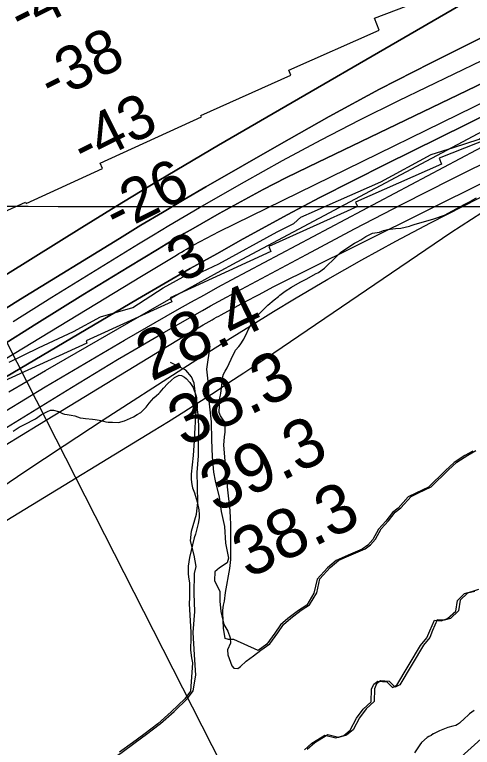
# Model space of a CAD drawing. Extents: x 3245246 to 3283090, y 806824 to 832173.
# Drawn here: x 3258154 to 3258778, y 817530 to 818531 of the extents above; entities that cross this region are included whole.
import ezdxf

# ---------------------------------------------------------------- set-up
doc = ezdxf.new("R2010")
doc.units = 0
for name, color, linetype in [('V-GRID-MAJR', 7, 'Continuous'), ('V-LEVE-TOET', 7, 'Continuous'), ('V-RIVR-EDGE', 7, 'Continuous'), ('V-RIVR-RANG', 7, 'Continuous'), ('V-RRAP-RVMT', 7, 'Continuous'), ('V-SITE-VEGE', 7, 'Continuous'), ('V-TOPO-DPTH', 7, 'Continuous'), ('V-TOPO-MAJR', 7, 'Continuous'), ('V-TOPO-MINR', 7, 'Continuous'), ('V-TOPO-SHOR', 7, 'Continuous'), ('V-TOPO-WATR', 7, 'Continuous')]:
    doc.layers.add(name, color=color, linetype=linetype)

msp = doc.modelspace()

# ---------------------------------------------------------------- linework, layer by layer
at = {"layer": 'V-GRID-MAJR'}
msp.add_spline([(3249418.2, 818275.5), (3254654, 818271.3), (3259889.9, 818267.9), (3265125.8, 818265.2), (3270361.6, 818263.3), (3275597.5, 818262.2), (3280833.3, 818261.8)], degree=3, dxfattribs=at)
at = {"layer": 'V-LEVE-TOET'}
msp.add_lwpolyline([(3259159.1, 818169.1), (3259156.8, 818209.9), (3259153.5, 818246.1), (3259151.3, 818273.4), (3259136.1, 818292.1), (3259116.8, 818298.4), (3259097.2, 818294.9), (3259085.8, 818285.1), (3259076.9, 818272.7), (3259061.3, 818239.8), (3259055.3, 818224.7), (3259050.4, 818202.7), (3259050.9, 818174.4), (3259059.4, 818077.9), (3259074.5, 817936), (3259088.2, 817890.4), (3259094.6, 817866.9), (3259100.8, 817840.9), (3259099.8, 817821.5), (3259095.4, 817809.1), (3259067, 817783.8), (3258895.2, 817636.2), (3258721.8, 817479.5)], dxfattribs=at)
at = {"layer": 'V-RIVR-EDGE'}
msp.add_lwpolyline([(3258146.2, 818056.1), (3258185.9, 818075.6), (3258233.7, 818098.1), (3258270.7, 818118), (3258315.1, 818130.5), (3258356.4, 818157.8), (3258383.4, 818172.5), (3258409.1, 818179.4), (3258432.2, 818190.2), (3258511.8, 818234.3), (3258534.5, 818245.6), (3258544, 818254.2), (3258562.7, 818262.4), (3258580.2, 818270.2), (3258653.3, 818302.2), (3258722, 818339.9), (3258752.5, 818349.3), (3258787.7, 818360.6), (3258817.3, 818381.3), (3258842.1, 818396.9), (3258854.7, 818396.9), (3258879.6, 818415.5), (3258900, 818432)], dxfattribs=at)
at = {"layer": 'V-RIVR-RANG'}
msp.add_line((3258508.5, 817364.3), (3257973.5, 818416.1), dxfattribs=at)
at = {"layer": 'V-RRAP-RVMT'}
for p, q in [((3258644.6, 818525.8), (3258768, 818574)), ((3258644.6, 818525.8), (3258768, 818574)), ((3258651.1, 818509.4), (3258644.6, 818525.8)), ((3258651.1, 818509.4), (3258644.6, 818525.8)), ((3258527.7, 818454.7), (3258651.1, 818509.4)), ((3258527.7, 818454.7), (3258651.1, 818509.4)), ((3258407.7, 818392.8), (3258530.6, 818448.2)), ((3258407.7, 818392.8), (3258530.6, 818448.2)), ((3258530.6, 818448.2), (3258527.7, 818454.7)), ((3258530.6, 818448.2), (3258527.7, 818454.7)), ((3258270.2, 818327.9), (3258408.4, 818391.1)), ((3258270.2, 818327.9), (3258408.4, 818391.1)), ((3258408.4, 818391.1), (3258407.7, 818392.8)), ((3258408.4, 818391.1), (3258407.7, 818392.8)), ((3258845.6, 818379.5), (3258732.8, 818334.8)), ((3258845.6, 818379.5), (3258732.8, 818334.8)), ((3258273.5, 818320.6), (3258270.2, 818327.9)), ((3258273.5, 818320.6), (3258270.2, 818327.9)), ((3258732.8, 818334.8), (3258736.3, 818326.5)), ((3258732.8, 818334.8), (3258736.3, 818326.5)), ((3258169.1, 818272.8), (3258273.5, 818320.6)), ((3258169.1, 818272.8), (3258273.5, 818320.6)), ((3258736.3, 818326.5), (3258618.8, 818274.5)), ((3258736.3, 818326.5), (3258618.8, 818274.5)), ((3258040.2, 818216.2), (3258168.3, 818274.6)), ((3258040.2, 818216.2), (3258168.3, 818274.6)), ((3258168.3, 818274.6), (3258169.1, 818272.8)), ((3258168.3, 818274.6), (3258169.1, 818272.8)), ((3258621.4, 818268.6), (3258500.3, 818213.9)), ((3258621.4, 818268.6), (3258500.3, 818213.9)), ((3258618.8, 818274.5), (3258621.4, 818268.6)), ((3258618.8, 818274.5), (3258621.4, 818268.6)), ((3258500.3, 818213.9), (3258503.4, 818207)), ((3258500.3, 818213.9), (3258503.4, 818207)), ((3258503.4, 818207), (3258365.8, 818143.9)), ((3258503.4, 818207), (3258365.8, 818143.9)), ((3258368.1, 818138.6), (3258251, 818085.2)), ((3258368.1, 818138.6), (3258251, 818085.2)), ((3258365.8, 818143.9), (3258368.1, 818138.6)), ((3258365.8, 818143.9), (3258368.1, 818138.6)), ((3258252.3, 818082.1), (3258133.4, 818027.9)), ((3258252.3, 818082.1), (3258133.4, 818027.9)), ((3258251, 818085.2), (3258252.3, 818082.1)), ((3258251, 818085.2), (3258252.3, 818082.1))]:
    msp.add_line(p, q, dxfattribs=at)
at = {"layer": 'V-SITE-VEGE'}
for points in [[(3258494, 818128.7), (3258499, 818133.9), (3258507.8, 818141.3), (3258513.5, 818145.9), (3258515.7, 818147.4), (3258523, 818153), (3258531.4, 818158.4), (3258543.2, 818165.5), (3258552.2, 818169.9), (3258564.2, 818176.6), (3258568.3, 818178.7), (3258576.6, 818184.6), (3258592.2, 818200.1), (3258598.7, 818206.1), (3258617.4, 818218.4), (3258621.1, 818220.3), (3258626, 818223.3), (3258632.7, 818227.8), (3258642.1, 818232.1), (3258651.5, 818233.8), (3258654.6, 818235.1), (3258657.2, 818235.9), (3258662.5, 818237.2), (3258673.2, 818238.8), (3258680.8, 818239.3), (3258692.6, 818242), (3258694.7, 818242.9), (3258699, 818244), (3258725.7, 818251.7), (3258740.4, 818256.9), (3258768, 818271.8), (3258775.3, 818275.4), (3258777.9, 818277.3), (3258783.7, 818280.4)], [(3258779.1, 817934.7), (3258768.1, 817928.7), (3258753.4, 817919.1), (3258741.4, 817908.1), (3258718.3, 817885.4), (3258701, 817877.3), (3258690.8, 817872.2), (3258676.8, 817856.5), (3258669.3, 817850.7), (3258660, 817838.9), (3258650, 817827.9), (3258642.4, 817813.6), (3258635.5, 817806), (3258628, 817800.6), (3258608.8, 817792.3), (3258592.3, 817785), (3258580.5, 817775.2), (3258566.3, 817759.5), (3258562, 817740.6), (3258552.4, 817724), (3258541, 817716.7), (3258526.5, 817705.9), (3258516.6, 817697.4), (3258508.7, 817686), (3258497.8, 817670.9), (3258485.8, 817662.2), (3258452.5, 817677.3), (3258449, 817677.2), (3258445.5, 817677.4), (3258440.8, 817678.8), (3258438.4, 817692.7), (3258437.7, 817713.6), (3258437.9, 817717.3), (3258438.6, 817723.9), (3258439.8, 817729.4), (3258441.5, 817741.6), (3258447.3, 817774.4), (3258448.6, 817786.5), (3258448.7, 817802.1), (3258448.7, 817812.6), (3258448.5, 817832.3), (3258448.7, 817835.8), (3258448.4, 817842.9), (3258447.6, 817853.4), (3258444.2, 817885.9), (3258443.7, 817893.7), (3258443, 817902.1), (3258440.9, 817921.4), (3258439.1, 817942.7), (3258440.2, 817954.2), (3258440.9, 817960.3), (3258440.8, 817972), (3258440.5, 817974.5), (3258438, 817977.5), (3258434.5, 817982.8), (3258432.6, 817987.1), (3258433.8, 818007.4), (3258434.6, 818011.1), (3258434.8, 818013.8), (3258436.3, 818024.1), (3258437.4, 818034.7), (3258438.8, 818039.5), (3258440.8, 818043.8), (3258443.4, 818048.5), (3258449, 818060.3), (3258455.2, 818072.5), (3258459.5, 818077.4), (3258461.3, 818079.9), (3258466.3, 818087.6), (3258475.7, 818107.6), (3258478.2, 818111.5), (3258481, 818115.6), (3258483, 818118.3), (3258486.3, 818121.2), (3258491.9, 818126.8), (3258494, 818128.7)], [(3258325.6, 817987.1), (3258329.2, 817990.3), (3258332.9, 817994.4), (3258337.3, 818000.2), (3258343.6, 818007.2), (3258347.4, 818010.6), (3258350.3, 818013.3), (3258352.1, 818015.1), (3258356.6, 818020.5), (3258362.2, 818026.5), (3258367.5, 818031.5), (3258371.6, 818035.2), (3258378.3, 818038.2), (3258381.2, 818038), (3258385.3, 818035.6), (3258387.8, 818033.6), (3258392.6, 818028.3), (3258397.4, 818021.4), (3258401.2, 818009.5), (3258401.6, 818007.3), (3258401.9, 818000.7), (3258401.5, 817998.2), (3258400.8, 817990.2), (3258400.3, 817982.4), (3258399.1, 817958.6), (3258399.1, 817955.6), (3258397.2, 817928.5), (3258394.6, 817903.2), (3258394.3, 817895.6), (3258395.4, 817888.9), (3258396.4, 817884.4), (3258399, 817877.4), (3258402.6, 817865.2), (3258404.8, 817854.5), (3258405.5, 817847.8), (3258405.3, 817843.3), (3258404, 817835.5), (3258400.4, 817821.1), (3258398.8, 817816.1), (3258392, 817789.4), (3258390.3, 817777.3), (3258390.4, 817767), (3258391, 817762.9), (3258392.2, 817754.1), (3258392.2, 817753.2)], [(3258151.6, 817961.8), (3258159.9, 817967.2), (3258167, 817970.8), (3258181.9, 817978.8), (3258190.1, 817984.4), (3258198.4, 817988.6), (3258202.7, 817990.3), (3258206.6, 817990.5), (3258213.2, 817988.5), (3258218.7, 817986.1), (3258221.6, 817985.2), (3258225.1, 817984.4), (3258230.7, 817983.8), (3258235.6, 817982.6), (3258243, 817980.1), (3258247.1, 817979.5), (3258250.4, 817979.3), (3258259.8, 817978.4), (3258263.3, 817977.6), (3258268.7, 817976.9), (3258271.3, 817976.3), (3258274.8, 817975.3), (3258278.1, 817974.5), (3258281.2, 817974.1), (3258287.2, 817974.2), (3258295.4, 817973.7), (3258303.7, 817975.8), (3258315.6, 817981.5), (3258320.7, 817984.4), (3258325.6, 817987.1)], [(3258392.2, 817753.2), (3258392.3, 817742.2), (3258392, 817734.4), (3258391.9, 817725.8), (3258393.9, 817687.3), (3258394.1, 817675.4), (3258393.7, 817667.4), (3258393.8, 817662.5), (3258394.9, 817652), (3258396.5, 817645.3), (3258393.5, 817606.8), (3258385.7, 817596.3), (3258367.4, 817578.2), (3258348.9, 817562.2), (3258329.8, 817547.5), (3258314.2, 817536.2), (3258296.5, 817523.1)], [(3258549.1, 817526.5), (3258559.4, 817535.7), (3258577.1, 817546.5), (3258591.9, 817542.8), (3258602.8, 817546.2), (3258611.5, 817553.3), (3258620.3, 817569.8), (3258629.4, 817582.2), (3258640.2, 817592), (3258640.6, 817609.6), (3258643.6, 817616.4), (3258649.1, 817620.3), (3258661.4, 817619.5), (3258669.1, 817611.6), (3258675.2, 817614.7), (3258707.6, 817669), (3258716.3, 817679.5), (3258720.1, 817689), (3258726.5, 817703.7), (3258735.7, 817702.9), (3258744.5, 817705.7), (3258755.7, 817715.9), (3258758, 817730.7), (3258767.7, 817740), (3258777.7, 817742.6), (3258786.9, 817745.8)], [(3258780.9, 817580.1), (3258774.5, 817575.5), (3258772.3, 817573.4), (3258768, 817569.9), (3258760.7, 817562.8), (3258758.1, 817561), (3258755.7, 817559.9), (3258751.8, 817559), (3258744.6, 817556.9), (3258733.6, 817552.3), (3258725.1, 817548.3), (3258725, 817548.3), (3258722, 817546), (3258718.7, 817544.7), (3258716.7, 817543.3), (3258709, 817536.6), (3258706.5, 817533.5), (3258699.1, 817522.2)]]:
    msp.add_lwpolyline(points, dxfattribs=at)
at = {"layer": 'V-TOPO-DPTH'}
for points in [[(3257901.8, 818026.2), (3258245.2, 818240), (3258291.6, 818268.6), (3258338.2, 818296.9), (3258385, 818324.7), (3258432, 818352.3), (3258768.2, 818547.4)], [(3258768.2, 818547.4), (3258432, 818352.3), (3258385, 818324.7), (3258338.2, 818296.9), (3258291.6, 818268.6), (3258245.2, 818240), (3257901.8, 818026.2)], [(3258109.9, 818109.7), (3258161.4, 818141.9), (3258296.7, 818225.2), (3258326, 818243), (3258355.4, 818260.7), (3258385, 818278.2), (3258414.6, 818295.4), (3258514.8, 818353.1), (3258583, 818391.4), (3258651.7, 818428.8), (3258721.2, 818464.7), (3258791.2, 818499.7), (3258829.6, 818518.4), (3258881, 818542.8)], [(3258881, 818542.8), (3258829.6, 818518.4), (3258791.2, 818499.7), (3258721.2, 818464.7), (3258651.7, 818428.8), (3258583, 818391.4), (3258514.8, 818353.1), (3258414.6, 818295.4), (3258385, 818278.2), (3258355.4, 818260.7), (3258326, 818243), (3258296.7, 818225.2), (3258161.4, 818141.9), (3258109.9, 818109.7)], [(3259006.9, 818535.6), (3258980.8, 818525.1), (3258954.8, 818514.2), (3258929.1, 818502.8), (3258903.6, 818490.9), (3258554.5, 818323), (3258523.6, 818307.8), (3258492.9, 818292.1), (3258462.6, 818275.7), (3258432.5, 818259), (3258397.1, 818238.8), (3258384.9, 818231.7), (3258372.7, 818224.6), (3258360.5, 818217.3), (3258348.4, 818210.1), (3258309.5, 818186.4), (3258278, 818167.1), (3258246.6, 818147.8), (3258215.2, 818128.3), (3258183.9, 818108.7), (3257880.2, 817917.7)], [(3257880.2, 817917.7), (3258183.9, 818108.7), (3258215.2, 818128.3), (3258246.6, 818147.8), (3258278, 818167.1), (3258309.5, 818186.4), (3258348.4, 818210.1), (3258360.5, 818217.3), (3258372.7, 818224.6), (3258384.9, 818231.7), (3258397.1, 818238.8), (3258432.5, 818259), (3258462.6, 818275.7), (3258492.9, 818292.1), (3258523.6, 818307.8), (3258554.5, 818323), (3258903.6, 818490.9), (3258929.1, 818502.8), (3258954.8, 818514.2), (3258980.8, 818525.1), (3259006.9, 818535.6)], [(3259097.3, 818532.2), (3258985.6, 818486), (3258977.6, 818482.6), (3258969.7, 818479.1), (3258961.8, 818475.5), (3258954, 818471.7), (3258660.1, 818326.5), (3258615.1, 818303.9), (3258570.2, 818280.8), (3258525.6, 818257.1), (3258481.3, 818233), (3258465.6, 818224.4), (3258429.3, 818204.2), (3258393.2, 818183.8), (3258357.2, 818163), (3258321.4, 818142.1), (3258050.7, 817982.3)], [(3259097.3, 818532.2), (3258985.6, 818486), (3258977.6, 818482.6), (3258969.7, 818479.1), (3258961.8, 818475.5), (3258954, 818471.7), (3258660.1, 818326.5), (3258615.1, 818303.9), (3258570.2, 818280.8), (3258525.6, 818257.1), (3258481.3, 818233), (3258465.6, 818224.4), (3258429.3, 818204.2), (3258393.2, 818183.8), (3258357.2, 818163), (3258321.4, 818142.1), (3258050.7, 817982.3)], [(3258141.7, 817989.6), (3258195.2, 818022.3), (3258249.2, 818054.4), (3258303.4, 818086), (3258375.5, 818127.4), (3258394, 818137.9), (3258412.5, 818148.2), (3258431, 818158.4), (3258449.7, 818168.4), (3258783.7, 818346.2), (3258816.7, 818363.6), (3258849.7, 818380.7), (3258883, 818397.4), (3258916.3, 818414), (3258949.9, 818430.1), (3258983.6, 818445.8), (3259017.6, 818461.1), (3259051.7, 818476), (3259063.4, 818481), (3259103.6, 818497.9), (3259143.9, 818514.5), (3259184.4, 818530.6)]]:
    msp.add_lwpolyline(points, dxfattribs=at)
at = {"layer": 'V-TOPO-MAJR'}
msp.add_lwpolyline([(3258114.4, 817870.9), (3258167.6, 817906.7), (3258221, 817942.1), (3258274.6, 817977.1), (3258383, 818047.4), (3258413.8, 818067.1), (3258444.6, 818086.6), (3258475.6, 818105.9), (3258506.8, 818125.1), (3258535.3, 818142.4), (3258581.1, 818169.6), (3258627.2, 818196), (3258674, 818221.5), (3258721.1, 818246.2), (3258985.7, 818381.6), (3258995.8, 818386.7), (3259006.1, 818391.6), (3259016.4, 818396.3), (3259026.8, 818400.9), (3259307.6, 818520.7)], dxfattribs=at)
at = {"layer": 'V-TOPO-MINR'}
for points in [[(3258145.8, 818015.3), (3258195.6, 818044.6), (3258351.2, 818134.2), (3258377.5, 818149.2), (3258403.9, 818164), (3258430.4, 818178.6), (3258457.1, 818192.9), (3258869.7, 818412.8), (3258887.1, 818422), (3258904.6, 818431), (3258922.2, 818439.9), (3258939.8, 818448.7), (3258972.6, 818464.8), (3258973.9, 818465.4), (3258975.2, 818466), (3258976.5, 818466.6), (3258977.9, 818467.2), (3258998.3, 818475.7), (3259009.8, 818480.5), (3259021.4, 818485.2), (3259033.1, 818489.8), (3259044.8, 818494.3), (3259540.8, 818681)], [(3258127, 818052.6), (3258326.5, 818173.4), (3258335.6, 818178.9), (3258344.8, 818184.4), (3258353.9, 818190), (3258363, 818195.5), (3258374.4, 818202.4), (3258377.8, 818204.4), (3258381.3, 818206.5), (3258384.8, 818208.5), (3258388.3, 818210.5), (3258398.3, 818216.2), (3258406.8, 818221), (3258415.4, 818225.6), (3258424.1, 818230.1), (3258432.8, 818234.5), (3258932.5, 818479.7), (3258947.9, 818487), (3258963.3, 818494.1), (3258978.9, 818500.9), (3258994.6, 818507.4), (3259320.4, 818638.8)], [(3258140.8, 817942.6), (3258185.1, 817969.9), (3258229.5, 817997), (3258375, 818085.7), (3258383.9, 818091.1), (3258392.9, 818096.5), (3258401.9, 818101.8), (3258411, 818107.1), (3258423, 818114), (3258426.1, 818115.7), (3258429.2, 818117.4), (3258432.2, 818119.1), (3258435.3, 818120.8), (3258467.8, 818138.3), (3258487.2, 818148.7), (3258506.6, 818158.9), (3258526.2, 818168.9), (3258545.8, 818178.7), (3258967.7, 818388.6), (3258984.2, 818396.6), (3259000.7, 818404.5), (3259017.5, 818412), (3259034.3, 818419.4), (3259535.7, 818634.8)], [(3257901.8, 818026.2), (3258245.2, 818240), (3258291.6, 818268.6), (3258338.2, 818296.9), (3258385, 818324.7), (3258432, 818352.3), (3258768.2, 818547.4)], [(3258109.9, 818109.7), (3258161.4, 818141.9), (3258296.7, 818225.2), (3258326, 818243), (3258355.4, 818260.7), (3258385, 818278.2), (3258414.6, 818295.4), (3258514.8, 818353.1), (3258583, 818391.4), (3258651.7, 818428.8), (3258721.2, 818464.7), (3258791.2, 818499.7), (3258829.6, 818518.4), (3258881, 818542.8)], [(3258151.4, 818111.8), (3258204.3, 818145), (3258257.4, 818177.8), (3258322.6, 818217.7), (3258343.3, 818230.2), (3258364, 818242.7), (3258384.9, 818254.9), (3258405.9, 818267.1), (3258467.3, 818302.3), (3258519.3, 818331.4), (3258571.7, 818359.7), (3258624.7, 818387), (3258678.1, 818413.5), (3258866.6, 818504.7), (3258905, 818522.8), (3258943.7, 818540.4)], [(3257880.2, 817917.7), (3258183.9, 818108.7), (3258215.2, 818128.3), (3258246.6, 818147.8), (3258278, 818167.1), (3258309.5, 818186.4), (3258348.4, 818210.1), (3258360.5, 818217.3), (3258372.7, 818224.6), (3258384.9, 818231.7), (3258397.1, 818238.8), (3258432.5, 818259), (3258462.6, 818275.7), (3258492.9, 818292.1), (3258523.6, 818307.8), (3258554.5, 818323), (3258903.6, 818490.9), (3258929.1, 818502.8), (3258954.8, 818514.2), (3258980.8, 818525.1), (3259006.9, 818535.6)], [(3257929.2, 817835.6), (3258231.3, 818021.6), (3258262.6, 818040.7), (3258294, 818059.5), (3258325.5, 818078.1), (3258357.2, 818096.5), (3258399.3, 818120.7), (3258410, 818126.8), (3258420.8, 818132.8), (3258431.6, 818138.8), (3258442.5, 818144.7), (3258551.9, 818203.3), (3258617.6, 818238), (3258683.6, 818272.4), (3258750, 818306.1), (3258816.5, 818339.3), (3258938.7, 818399.6), (3258965.4, 818412.5), (3258992.2, 818425.1), (3259019.2, 818437.3), (3259046.4, 818449.2), (3259232.6, 818529)], [(3258141.7, 817989.6), (3258195.2, 818022.3), (3258249.2, 818054.4), (3258303.4, 818086), (3258375.5, 818127.4), (3258394, 818137.9), (3258412.5, 818148.2), (3258431, 818158.4), (3258449.7, 818168.4), (3258783.7, 818346.2), (3258816.7, 818363.6), (3258849.7, 818380.7), (3258883, 818397.4), (3258916.3, 818414), (3258949.9, 818430.1), (3258983.6, 818445.8), (3259017.6, 818461.1), (3259051.7, 818476), (3259063.4, 818481), (3259103.6, 818497.9), (3259143.9, 818514.5), (3259184.4, 818530.6)], [(3257975.4, 817738.2), (3258342.8, 817962.1), (3258363.7, 817975), (3258384.5, 817988), (3258405.1, 818001.2), (3258425.7, 818014.6), (3258446.1, 818028.1), (3258466.5, 818041.7), (3258486.9, 818055.3), (3258507.2, 818069), (3258749.1, 818233.3), (3258791, 818260.7), (3258833.6, 818287.1), (3258877, 818312), (3258921, 818336), (3258998.9, 818376.7), (3259004.4, 818379.5), (3259010, 818382.2), (3259015.6, 818384.8), (3259021.3, 818387.3), (3259110.2, 818424.7), (3259160.6, 818445.2)]]:
    msp.add_lwpolyline(points, dxfattribs=at)
at = {"layer": 'V-TOPO-SHOR'}
for points in [[(3258420, 818077.9), (3258415.6, 818046.7), (3258417.7, 818026), (3258418.4, 818003.2), (3258421.6, 817974.4), (3258422.3, 817949.8), (3258423.3, 817926.6), (3258425, 817905.7), (3258427.4, 817894.1), (3258432.6, 817871.8), (3258435.5, 817852.1), (3258440, 817831.4), (3258441.5, 817808.7), (3258444.1, 817795.2), (3258445.6, 817788.2), (3258443.4, 817782.1), (3258433.2, 817775.2), (3258426.8, 817769.8), (3258426.5, 817757.9), (3258433.6, 817742.8), (3258433.8, 817729.7), (3258434.9, 817715.5), (3258439.2, 817697.7), (3258444.5, 817688.4), (3258447.9, 817679.4), (3258448.1, 817672), (3258444.1, 817663.1), (3258444.4, 817656.4), (3258450.1, 817641.1), (3258452.8, 817638)], [(3258397.4, 817607.2), (3258400.7, 817628.4), (3258399.1, 817656.1), (3258397.1, 817686.6), (3258399.7, 817715.5), (3258398.6, 817739.9), (3258398.9, 817767.4), (3258401.2, 817777.1), (3258398.6, 817792.2), (3258393.7, 817812.1), (3258394.8, 817825.4), (3258401.7, 817848.2), (3258403.5, 817864.3), (3258403.1, 817886.4), (3258402.5, 817905.5), (3258404.3, 817928), (3258404.5, 817945.7), (3258405.1, 817964.5), (3258404.7, 817981.2), (3258402.7, 817994), (3258398.4, 818027.2), (3258394.8, 818035.8), (3258387.4, 818045.3), (3258378.9, 818049.1), (3258366.5, 818055.4)], [(3258452.8, 817638), (3258458.4, 817637.7), (3258461.8, 817640.2), (3258469.7, 817647.8), (3258479.7, 817654.7), (3258489.7, 817662.6), (3258501.7, 817671.4), (3258512.6, 817686.5), (3258520.4, 817697.8), (3258530.4, 817706.3), (3258544.8, 817717.2), (3258556.2, 817724.5), (3258565.9, 817741), (3258570.2, 817759.9), (3258584.4, 817775.7), (3258596.2, 817785.4), (3258612.7, 817792.8), (3258631.9, 817801), (3258639.4, 817806.4), (3258646.3, 817814.1), (3258653.9, 817828.3), (3258663.8, 817839.3), (3258673.1, 817851.1), (3258680.7, 817856.9), (3258694.6, 817872.6), (3258704.8, 817877.7), (3258722.2, 817885.9), (3258745.3, 817908.5), (3258757.3, 817919.5), (3258771.9, 817929.1), (3258782.9, 817935.2)], [(3258781.6, 817743), (3258771.6, 817740.4), (3258761.8, 817731.1), (3258759.5, 817716.3), (3258748.4, 817706.1), (3258739.6, 817703.4), (3258730.4, 817704.1), (3258724, 817689.5), (3258720.2, 817680), (3258711.5, 817669.4), (3258679.1, 817615.1), (3258673, 817612), (3258665.3, 817619.9), (3258653, 817620.8), (3258647.5, 817616.8), (3258644.5, 817610), (3258644.1, 817592.4), (3258633.3, 817582.6), (3258624.2, 817570.2), (3258615.4, 817553.7), (3258606.6, 817546.6), (3258595.8, 817543.2), (3258581, 817547), (3258563.3, 817536.1), (3258552.9, 817527)], [(3258146.9, 817363.9), (3258177.7, 817395.2), (3258199.4, 817417), (3258217.2, 817438.5), (3258233.9, 817451.6), (3258252.5, 817470.9), (3258276, 817501.9), (3258287.3, 817514.4), (3258300.3, 817523.5), (3258318, 817536.6), (3258333.7, 817547.9), (3258352.8, 817562.7), (3258371.3, 817578.7), (3258389.5, 817596.7), (3258397.4, 817607.2)]]:
    msp.add_lwpolyline(points, dxfattribs=at)
at = {"layer": 'V-TOPO-WATR'}
msp.add_lwpolyline([(3258050.7, 817982.3), (3258321.4, 818142.1), (3258357.2, 818163), (3258393.2, 818183.8), (3258429.3, 818204.2), (3258465.6, 818224.4), (3258481.3, 818233), (3258525.6, 818257.1), (3258570.2, 818280.8), (3258615.1, 818303.9), (3258660.1, 818326.5), (3258954, 818471.7), (3258961.8, 818475.5), (3258969.7, 818479.1), (3258977.6, 818482.6), (3258985.6, 818486), (3259097.3, 818532.2)], dxfattribs=at)

# ---------------------------------------------------------------- texts
at = {"layer": 'V-RIVR-RANG'}
for s, height, rotation, p in [('-40', 60, 26.5353, (3258162.8, 818501.9)), ('-38', 60, 26.5353, (3258204, 818410.7)), ('-43', 60, 26.5353, (3258248.8, 818321.3)), ('-26', 60, 26.5353, (3258292.7, 818231.5)), ('3', 60, 26.5353, (3258381, 818163.8)), ('28.4', 67, 25.9283, (3258340.4, 818029.2)), ('38.3', 67, 25.9283, (3258384.3, 817939.4)), ('39.3', 67, 25.9283, (3258428.3, 817849.6)), ('38.3', 67, 25.9283, (3258472.3, 817759.8))]:
    msp.add_text(s, height=height, rotation=rotation, dxfattribs=at).set_placement(p)

doc.saveas('drawing.dxf')
